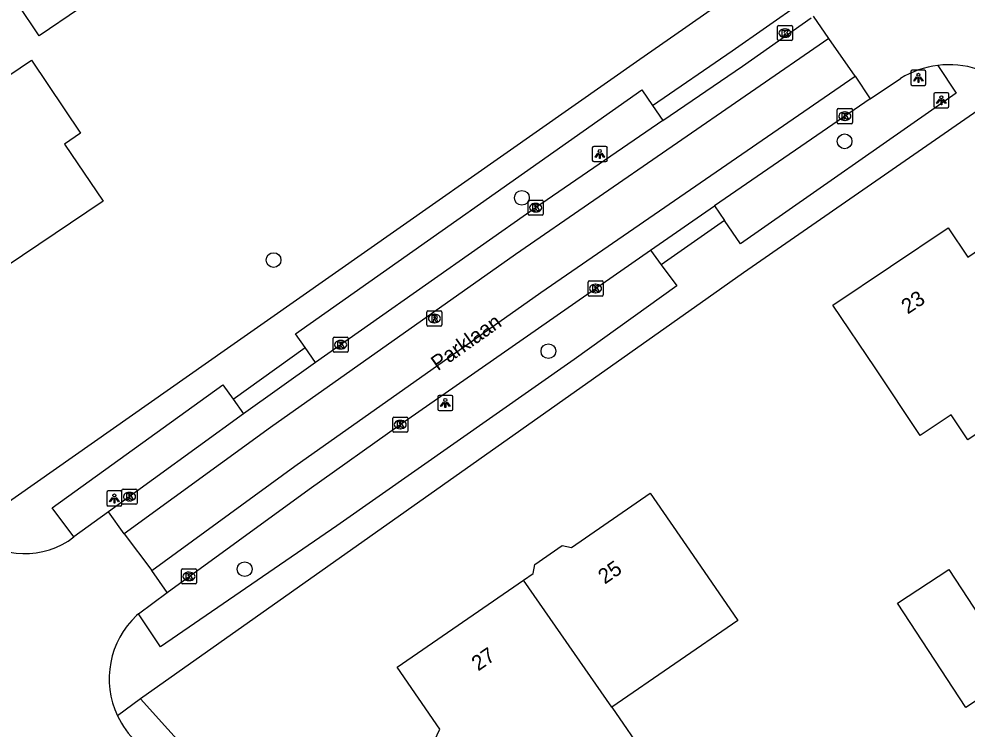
# Model space of a CAD drawing. Extents: x 161772 to 163123, y 383092 to 383917.
# Drawn here: x 162788.4 to 162851.1, y 383787.6 to 383834.6 of the extents above; entities that cross this region are included whole.
import ezdxf

# ---------------------------------------------------------------- set-up
doc = ezdxf.new("R2010")
doc.units = 0
for name, color, linetype in [('IMGEO_Boom', 7, 'Continuous'), ('IMGEO_Kolk', 7, 'Continuous'), ('IMGEO_Lichtpunt', 7, 'Continuous'), ('IMGEO_Openbare_ruimte_label', 7, 'Continuous'), ('IMGEO_Pand', 7, 'Continuous'), ('IMGEO_Pand_nummerreeks', 7, 'Continuous'), ('IMGEO_Rijbaan_lokaal_gesloten', 7, 'Continuous'), ('IMGEO_Rijbaan_lokaal_open', 7, 'Continuous'), ('IMGEO_Rioolput', 7, 'Continuous'), ('IMGEO_Voetpad_open', 7, 'Continuous')]:
    doc.layers.add(name, color=color, linetype=linetype)

msp = doc.modelspace()

# ---------------------------------------------------------------- linework, layer by layer
at = {"layer": 'IMGEO_Boom'}
for centre in [(162843.039, 383826.506), (162821.686, 383822.769), (162805.256, 383818.649), (162823.442, 383812.624), (162803.348, 383798.206)]:
    msp.add_circle(centre, 0.489, dxfattribs=at)
at = {"layer": 'IMGEO_Kolk'}
for p, q in [((162838.595, 383833.238), (162838.595, 383834.09)), ((162838.67, 383834.164), (162839.522, 383834.164)), ((162839.596, 383834.09), (162839.596, 383833.238)), ((162839.083, 383833.944), (162839.108, 383833.944)), ((162839.522, 383833.164), (162838.67, 383833.164)), ((162839.106, 383833.384), (162839.081, 383833.384)), ((162842.557, 383827.746), (162842.557, 383828.598)), ((162842.632, 383828.672), (162843.484, 383828.672)), ((162843.045, 383828.452), (162843.07, 383828.452)), ((162843.558, 383828.598), (162843.558, 383827.746)), ((162843.068, 383827.892), (162843.043, 383827.892)), ((162843.484, 383827.672), (162842.632, 383827.672)), ((162822.098, 383821.691), (162822.098, 383822.543)), ((162822.173, 383822.617), (162823.025, 383822.617)), ((162822.586, 383822.397), (162822.611, 383822.397)), ((162823.099, 383822.543), (162823.099, 383821.691)), ((162823.025, 383821.617), (162822.173, 383821.617)), ((162822.609, 383821.837), (162822.584, 383821.837)), ((162826.063, 383816.346), (162826.063, 383817.198)), ((162826.138, 383817.272), (162826.99, 383817.272)), ((162827.064, 383817.198), (162827.064, 383816.346)), ((162826.551, 383817.052), (162826.576, 383817.052)), ((162826.99, 383816.272), (162826.138, 383816.272)), ((162826.574, 383816.492), (162826.549, 383816.492)), ((162809.192, 383812.625), (162809.192, 383813.477)), ((162809.267, 383813.551), (162810.119, 383813.551)), ((162810.193, 383813.477), (162810.193, 383812.625)), ((162809.703, 383812.771), (162809.678, 383812.771)), ((162809.68, 383813.331), (162809.705, 383813.331)), ((162810.119, 383812.551), (162809.267, 383812.551)), ((162813.139, 383807.344), (162813.139, 383808.196)), ((162813.214, 383808.27), (162814.066, 383808.27)), ((162813.627, 383808.05), (162813.652, 383808.05)), ((162814.14, 383808.196), (162814.14, 383807.344)), ((162814.066, 383807.27), (162813.214, 383807.27)), ((162813.65, 383807.49), (162813.625, 383807.49)), ((162795.225, 383802.579), (162795.225, 383803.431)), ((162795.3, 383803.505), (162796.152, 383803.505)), ((162796.226, 383803.431), (162796.226, 383802.579)), ((162795.736, 383802.725), (162795.711, 383802.725)), ((162795.713, 383803.285), (162795.738, 383803.285)), ((162796.152, 383802.505), (162795.3, 383802.505)), ((162799.161, 383797.3), (162799.161, 383798.152)), ((162799.236, 383798.226), (162800.088, 383798.226)), ((162799.649, 383798.006), (162799.674, 383798.006)), ((162800.162, 383798.152), (162800.162, 383797.3)), ((162800.088, 383797.226), (162799.236, 383797.226)), ((162799.672, 383797.446), (162799.647, 383797.446))]:
    msp.add_line(p, q, dxfattribs=at)
for points in [[(162838.595, 383833.238), (162838.595, 383834.09)], [(162838.67, 383834.164), (162839.522, 383834.164)], [(162839.596, 383834.09), (162839.596, 383833.238)], [(162838.916, 383833.864), (162839.039, 383833.864), (162839.039, 383833.713), (162839.169, 383833.864), (162839.333, 383833.864), (162839.187, 383833.713), (162839.34, 383833.464), (162839.188, 383833.464), (162839.103, 383833.628), (162839.039, 383833.561), (162839.039, 383833.464), (162838.916, 383833.464), (162838.916, 383833.864)], [(162839.522, 383833.164), (162838.67, 383833.164)], [(162842.557, 383827.746), (162842.557, 383828.598)], [(162842.632, 383828.672), (162843.484, 383828.672)], [(162843.558, 383828.598), (162843.558, 383827.746)], [(162842.878, 383828.372), (162843.001, 383828.372), (162843.001, 383828.221), (162843.131, 383828.372), (162843.295, 383828.372), (162843.149, 383828.221), (162843.302, 383827.972), (162843.15, 383827.972), (162843.065, 383828.136), (162843.001, 383828.069), (162843.001, 383827.972), (162842.878, 383827.972), (162842.878, 383828.372)], [(162843.484, 383827.672), (162842.632, 383827.672)], [(162822.098, 383821.691), (162822.098, 383822.543)], [(162822.173, 383822.617), (162823.025, 383822.617)], [(162822.419, 383822.317), (162822.542, 383822.317), (162822.542, 383822.166), (162822.672, 383822.317), (162822.836, 383822.317), (162822.69, 383822.166), (162822.843, 383821.917), (162822.691, 383821.917), (162822.606, 383822.081), (162822.542, 383822.014), (162822.542, 383821.917), (162822.419, 383821.917), (162822.419, 383822.317)], [(162823.099, 383822.543), (162823.099, 383821.691)], [(162823.025, 383821.617), (162822.173, 383821.617)], [(162826.063, 383816.346), (162826.063, 383817.198)], [(162826.138, 383817.272), (162826.99, 383817.272)], [(162827.064, 383817.198), (162827.064, 383816.346)], [(162826.384, 383816.972), (162826.507, 383816.972), (162826.507, 383816.821), (162826.637, 383816.972), (162826.801, 383816.972), (162826.655, 383816.821), (162826.808, 383816.572), (162826.656, 383816.572), (162826.571, 383816.736), (162826.507, 383816.669), (162826.507, 383816.572), (162826.384, 383816.572), (162826.384, 383816.972)], [(162826.99, 383816.272), (162826.138, 383816.272)], [(162809.192, 383812.625), (162809.192, 383813.477)], [(162809.267, 383813.551), (162810.119, 383813.551)], [(162810.193, 383813.477), (162810.193, 383812.625)], [(162809.513, 383813.251), (162809.636, 383813.251), (162809.636, 383813.1), (162809.766, 383813.251), (162809.93, 383813.251), (162809.784, 383813.1), (162809.937, 383812.851), (162809.785, 383812.851), (162809.7, 383813.015), (162809.636, 383812.948), (162809.636, 383812.851), (162809.513, 383812.851), (162809.513, 383813.251)], [(162810.119, 383812.551), (162809.267, 383812.551)], [(162813.139, 383807.344), (162813.139, 383808.196)], [(162813.214, 383808.27), (162814.066, 383808.27)], [(162813.46, 383807.97), (162813.583, 383807.97), (162813.583, 383807.819), (162813.713, 383807.97), (162813.877, 383807.97), (162813.731, 383807.819), (162813.884, 383807.57), (162813.732, 383807.57), (162813.647, 383807.734), (162813.583, 383807.667), (162813.583, 383807.57), (162813.46, 383807.57), (162813.46, 383807.97)], [(162814.14, 383808.196), (162814.14, 383807.344)], [(162814.066, 383807.27), (162813.214, 383807.27)], [(162795.225, 383802.579), (162795.225, 383803.431)], [(162795.3, 383803.505), (162796.152, 383803.505)], [(162796.226, 383803.431), (162796.226, 383802.579)], [(162795.546, 383803.205), (162795.669, 383803.205), (162795.669, 383803.054), (162795.799, 383803.205), (162795.963, 383803.205), (162795.817, 383803.054), (162795.97, 383802.805), (162795.818, 383802.805), (162795.733, 383802.969), (162795.669, 383802.902), (162795.669, 383802.805), (162795.546, 383802.805), (162795.546, 383803.205)], [(162796.152, 383802.505), (162795.3, 383802.505)], [(162799.161, 383797.3), (162799.161, 383798.152)], [(162799.236, 383798.226), (162800.088, 383798.226)], [(162799.482, 383797.926), (162799.605, 383797.926), (162799.605, 383797.775), (162799.735, 383797.926), (162799.899, 383797.926), (162799.753, 383797.775), (162799.906, 383797.526), (162799.754, 383797.526), (162799.669, 383797.69), (162799.605, 383797.623), (162799.605, 383797.526), (162799.482, 383797.526), (162799.482, 383797.926)], [(162800.162, 383798.152), (162800.162, 383797.3)], [(162800.088, 383797.226), (162799.236, 383797.226)]]:
    msp.add_lwpolyline(points, dxfattribs=at)
for centre, start, end in [((162838.672, 383834.088), 91.55205, 178.44795), ((162838.672, 383834.088), 91.55205, 178.44795), ((162839.52, 383834.088), 1.55205, 88.44795), ((162839.52, 383834.088), 1.55205, 88.44795), ((162838.672, 383833.24), 181.55205, 268.44795), ((162838.672, 383833.24), 181.55205, 268.44795), ((162839.52, 383833.24), 271.55205, 358.44795), ((162839.52, 383833.24), 271.55205, 358.44795), ((162842.634, 383828.596), 91.55205, 178.44795), ((162842.634, 383828.596), 91.55205, 178.44795), ((162843.482, 383828.596), 1.55205, 88.44795), ((162843.482, 383828.596), 1.55205, 88.44795), ((162842.634, 383827.748), 181.55205, 268.44795), ((162842.634, 383827.748), 181.55205, 268.44795), ((162843.482, 383827.748), 271.55205, 358.44795), ((162843.482, 383827.748), 271.55205, 358.44795), ((162822.175, 383822.541), 91.55205, 178.44795), ((162822.175, 383822.541), 91.55205, 178.44795), ((162823.023, 383822.541), 1.55205, 88.44795), ((162823.023, 383822.541), 1.55205, 88.44795), ((162822.175, 383821.693), 181.55205, 268.44795), ((162822.175, 383821.693), 181.55205, 268.44795), ((162823.023, 383821.693), 271.55205, 358.44795), ((162823.023, 383821.693), 271.55205, 358.44795), ((162826.14, 383817.196), 91.55205, 178.44795), ((162826.14, 383817.196), 91.55205, 178.44795), ((162826.988, 383817.196), 1.55205, 88.44795), ((162826.988, 383817.196), 1.55205, 88.44795), ((162826.14, 383816.348), 181.55205, 268.44795), ((162826.14, 383816.348), 181.55205, 268.44795), ((162826.988, 383816.348), 271.55205, 358.44795), ((162826.988, 383816.348), 271.55205, 358.44795), ((162809.269, 383813.475), 91.55205, 178.44795), ((162809.269, 383813.475), 91.55205, 178.44795), ((162810.117, 383813.475), 1.55205, 88.44795), ((162810.117, 383813.475), 1.55205, 88.44795), ((162809.269, 383812.627), 181.55205, 268.44795), ((162809.269, 383812.627), 181.55205, 268.44795), ((162810.117, 383812.627), 271.55205, 358.44795), ((162810.117, 383812.627), 271.55205, 358.44795), ((162813.216, 383808.194), 91.55205, 178.44795), ((162813.216, 383808.194), 91.55205, 178.44795), ((162814.064, 383808.194), 1.55205, 88.44795), ((162814.064, 383808.194), 1.55205, 88.44795), ((162813.216, 383807.346), 181.55205, 268.44795), ((162813.216, 383807.346), 181.55205, 268.44795), ((162814.064, 383807.346), 271.55205, 358.44795), ((162814.064, 383807.346), 271.55205, 358.44795), ((162795.302, 383803.429), 91.55205, 178.44795), ((162795.302, 383803.429), 91.55205, 178.44795), ((162796.15, 383803.429), 1.55205, 88.44795), ((162796.15, 383803.429), 1.55205, 88.44795), ((162795.302, 383802.581), 181.55205, 268.44795), ((162795.302, 383802.581), 181.55205, 268.44795), ((162796.15, 383802.581), 271.55205, 358.44795), ((162796.15, 383802.581), 271.55205, 358.44795), ((162799.238, 383798.15), 91.55205, 178.44795), ((162799.238, 383798.15), 91.55205, 178.44795), ((162800.086, 383798.15), 1.55205, 88.44795), ((162800.086, 383798.15), 1.55205, 88.44795), ((162799.238, 383797.302), 181.55205, 268.44795), ((162799.238, 383797.302), 181.55205, 268.44795), ((162800.086, 383797.302), 271.55205, 358.44795), ((162800.086, 383797.302), 271.55205, 358.44795)]:
    msp.add_arc(centre, 0.0765, start, end, dxfattribs=at)
for centre, major_axis, ratio, start_param, end_param in [((162839.082, 383833.664), (-0.387, 0.002), 0.722429, 4.712389, 7.853982), ((162839.107, 383833.664), (-0.39, 0.002), 0.717154, 1.570796, 4.712389), ((162843.044, 383828.172), (-0.387, 0.002), 0.722429, 4.712389, 7.853982), ((162843.069, 383828.172), (-0.39, 0.002), 0.717154, 1.570796, 4.712389), ((162822.585, 383822.117), (-0.387, 0.002), 0.722429, 4.712389, 7.853982), ((162822.61, 383822.117), (-0.39, 0.002), 0.717154, 1.570796, 4.712389), ((162826.55, 383816.772), (-0.387, 0.002), 0.722429, 4.712389, 7.853982), ((162826.575, 383816.772), (-0.39, 0.002), 0.717154, 1.570796, 4.712389), ((162809.679, 383813.051), (-0.387, 0.002), 0.722429, 4.712389, 7.853982), ((162809.704, 383813.051), (-0.39, 0.002), 0.717154, 1.570796, 4.712389), ((162813.626, 383807.77), (-0.387, 0.002), 0.722429, 4.712389, 7.853982), ((162813.651, 383807.77), (-0.39, 0.002), 0.717154, 1.570796, 4.712389), ((162795.712, 383803.005), (-0.387, 0.002), 0.722429, 4.712389, 7.853982), ((162795.737, 383803.005), (-0.39, 0.002), 0.717154, 1.570796, 4.712389), ((162799.648, 383797.726), (-0.387, 0.002), 0.722429, 4.712389, 7.853982), ((162799.673, 383797.726), (-0.39, 0.002), 0.717154, 1.570796, 4.712389)]:
    msp.add_ellipse(centre, major_axis=major_axis, ratio=ratio, start_param=start_param, end_param=end_param, dxfattribs=at)
at = {"layer": 'IMGEO_Lichtpunt'}
for p, q in [((162847.427, 383831.108), (162847.427, 383830.301)), ((162847.427, 383831.108), (162847.427, 383830.301)), ((162848.329, 383831.203), (162847.521, 383831.203)), ((162848.329, 383831.203), (162847.521, 383831.203)), ((162848.423, 383830.301), (162848.423, 383831.108)), ((162848.423, 383830.301), (162848.423, 383831.108)), ((162847.521, 383830.207), (162848.329, 383830.207)), ((162847.521, 383830.207), (162848.329, 383830.207)), ((162849.847, 383829.723), (162849.039, 383829.723)), ((162849.847, 383829.723), (162849.039, 383829.723)), ((162848.945, 383829.628), (162848.945, 383828.821)), ((162848.945, 383829.628), (162848.945, 383828.821)), ((162849.941, 383828.821), (162849.941, 383829.628)), ((162849.941, 383828.821), (162849.941, 383829.628)), ((162849.039, 383828.727), (162849.847, 383828.727)), ((162849.039, 383828.727), (162849.847, 383828.727)), ((162826.345, 383826.066), (162826.345, 383825.259)), ((162826.345, 383826.066), (162826.345, 383825.259)), ((162827.247, 383826.161), (162826.439, 383826.161)), ((162827.247, 383826.161), (162826.439, 383826.161)), ((162827.341, 383825.259), (162827.341, 383826.066)), ((162827.341, 383825.259), (162827.341, 383826.066)), ((162826.439, 383825.165), (162827.247, 383825.165)), ((162826.439, 383825.165), (162827.247, 383825.165)), ((162817.023, 383809.692), (162816.215, 383809.692)), ((162817.023, 383809.692), (162816.215, 383809.692)), ((162816.121, 383809.597), (162816.121, 383808.79)), ((162816.121, 383809.597), (162816.121, 383808.79)), ((162817.117, 383808.79), (162817.117, 383809.597)), ((162817.117, 383808.79), (162817.117, 383809.597)), ((162816.215, 383808.696), (162817.023, 383808.696)), ((162816.215, 383808.696), (162817.023, 383808.696)), ((162795.125, 383803.38), (162794.317, 383803.38)), ((162795.125, 383803.38), (162794.317, 383803.38)), ((162794.223, 383803.285), (162794.223, 383802.478)), ((162794.223, 383803.285), (162794.223, 383802.478)), ((162795.219, 383802.478), (162795.219, 383803.285)), ((162795.219, 383802.478), (162795.219, 383803.285)), ((162794.317, 383802.384), (162795.125, 383802.384)), ((162794.317, 383802.384), (162795.125, 383802.384))]:
    msp.add_line(p, q, dxfattribs=at)
for points in [[(162847.801, 383830.772), (162847.84, 383830.744), (162847.652, 383830.482), (162847.614, 383830.509), (162847.801, 383830.772)], [(162847.903, 383830.724), (162847.95, 383830.724), (162847.95, 383830.402), (162847.903, 383830.402), (162847.903, 383830.724)], [(162848.013, 383830.744), (162848.051, 383830.771), (162848.238, 383830.509), (162848.199, 383830.481), (162848.013, 383830.744)], [(162849.319, 383829.292), (162849.358, 383829.264), (162849.17, 383829.002), (162849.132, 383829.029), (162849.319, 383829.292)], [(162849.421, 383829.244), (162849.468, 383829.244), (162849.468, 383828.922), (162849.421, 383828.922), (162849.421, 383829.244)], [(162849.531, 383829.264), (162849.569, 383829.291), (162849.756, 383829.029), (162849.717, 383829.001), (162849.531, 383829.264)], [(162826.719, 383825.73), (162826.758, 383825.702), (162826.57, 383825.44), (162826.532, 383825.467), (162826.719, 383825.73)], [(162826.821, 383825.682), (162826.868, 383825.682), (162826.868, 383825.36), (162826.821, 383825.36), (162826.821, 383825.682)], [(162826.931, 383825.702), (162826.969, 383825.729), (162827.156, 383825.467), (162827.117, 383825.439), (162826.931, 383825.702)], [(162816.495, 383809.261), (162816.534, 383809.233), (162816.346, 383808.971), (162816.308, 383808.998), (162816.495, 383809.261)], [(162816.597, 383809.213), (162816.644, 383809.213), (162816.644, 383808.891), (162816.597, 383808.891), (162816.597, 383809.213)], [(162816.707, 383809.233), (162816.745, 383809.26), (162816.932, 383808.998), (162816.893, 383808.97), (162816.707, 383809.233)], [(162794.597, 383802.949), (162794.636, 383802.921), (162794.448, 383802.659), (162794.41, 383802.686), (162794.597, 383802.949)], [(162794.699, 383802.901), (162794.746, 383802.901), (162794.746, 383802.579), (162794.699, 383802.579), (162794.699, 383802.901)], [(162794.809, 383802.921), (162794.847, 383802.948), (162795.034, 383802.686), (162794.995, 383802.658), (162794.809, 383802.921)]]:
    msp.add_lwpolyline(points, dxfattribs=at)
for centre in [(162847.926, 383830.906), (162849.444, 383829.426), (162826.844, 383825.864), (162816.62, 383809.395), (162794.722, 383803.083)]:
    msp.add_circle(centre, 0.0994, dxfattribs=at)
for centre, start, end in [((162847.521, 383831.108), 90, 180), ((162847.521, 383831.108), 90, 180), ((162848.329, 383831.108), 0, 90), ((162848.329, 383831.108), 0, 90), ((162847.521, 383830.301), 180, 270), ((162847.521, 383830.301), 180, 270), ((162848.329, 383830.301), 270, 0), ((162848.329, 383830.301), 270, 360), ((162849.039, 383829.628), 90, 180), ((162849.039, 383829.628), 90, 180), ((162849.847, 383829.628), 0, 90), ((162849.847, 383829.628), 0, 90), ((162849.039, 383828.821), 180, 270), ((162849.039, 383828.821), 180, 270), ((162849.847, 383828.821), 270, 0), ((162849.847, 383828.821), 270, 360), ((162826.439, 383826.066), 90, 180), ((162826.439, 383826.066), 90, 180), ((162827.247, 383826.066), 0, 90), ((162827.247, 383826.066), 0, 90), ((162826.439, 383825.259), 180, 270), ((162826.439, 383825.259), 180, 270), ((162827.247, 383825.259), 270, 0), ((162827.247, 383825.259), 270, 360), ((162816.215, 383809.597), 90, 180), ((162816.215, 383809.597), 90, 180), ((162817.023, 383809.597), 0, 90), ((162817.023, 383809.597), 0, 90), ((162816.215, 383808.79), 180, 270), ((162816.215, 383808.79), 180, 270), ((162817.023, 383808.79), 270, 0), ((162817.023, 383808.79), 270, 360), ((162794.317, 383803.285), 90, 180), ((162794.317, 383803.285), 90, 180), ((162795.125, 383803.285), 0, 90), ((162795.125, 383803.285), 0, 90), ((162794.317, 383802.478), 180, 270), ((162794.317, 383802.478), 180, 270), ((162795.125, 383802.478), 270, 0), ((162795.125, 383802.478), 270, 360)]:
    msp.add_arc(centre, 0.0946, start, end, dxfattribs=at)
at = {"layer": 'IMGEO_Pand'}
for points in [[(162784.071, 383836.34), (162784.129, 383836.254), (162789.389, 383839.793), (162789.629, 383839.436), (162792.42, 383835.287), (162789.748, 383833.489), (162788.357, 383835.554), (162785.768, 383833.812), (162787.749, 383830.866), (162789.234, 383831.865), (162792.483, 383827.036), (162791.429, 383826.327), (162793.974, 383822.543), (162784.366, 383816.078), (162781.075, 383820.969), (162783.642, 383822.694), (162782.19, 383824.855), (162778.873, 383829.784)], [(162860.947, 383796.826), (162856.704, 383803.154), (162858.03, 383804.044), (162854.653, 383809.082), (162851.196, 383806.764), (162850.084, 383808.424), (162848.047, 383807.058), (162845.056, 383811.519), (162842.272, 383815.672), (162849.888, 383820.778), (162851.185, 383818.844), (162852.518, 383819.738), (162857.538, 383812.249), (162858.565, 383812.938), (162866.195, 383801.558), (162865.335, 383800.981), (162865.609, 383800.568)], [(162821.792, 383797.481), (162822.433, 383797.922), (162822.544, 383798.522), (162824.345, 383799.761), (162824.98, 383799.643), (162830.186, 383803.224), (162833.019, 383799.104), (162835.976, 383794.805), (162827.635, 383789.069)], [(162846.54, 383795.952), (162849.94, 383798.181), (162854.458, 383791.288), (162851.058, 383789.059), (162846.54, 383795.952)], [(162827.635, 383789.069), (162829.907, 383785.765), (162831.174, 383783.946), (162829.605, 383782.866), (162828.31, 383784.748), (162825.416, 383782.757), (162823.181, 383786.006), (162819.239, 383783.294), (162818.621, 383784.192), (162817.423, 383784.098), (162815.747, 383786.535), (162816.262, 383787.616), (162813.432, 383791.731), (162821.792, 383797.481)], [(162827.635, 383789.069), (162821.792, 383797.481)]]:
    msp.add_lwpolyline(points, dxfattribs=at)
at = {"layer": 'IMGEO_Rijbaan_lokaal_gesloten'}
for points in [[(162841.998, 383833.315), (162840.98, 383834.793)], [(162831.005, 383827.875), (162836.276, 383831.487), (162840.824, 383834.683)], [(162841.998, 383833.315), (162821.267, 383819.01), (162805.051, 383807.568), (162795.38, 383800.544)], [(162797.191, 383798.124), (162806.662, 383805.027), (162822.947, 383816.506), (162843.739, 383830.814)], [(162843.739, 383830.814), (162844.726, 383829.32)], [(162844.726, 383829.32), (162834.43, 383822.231)], [(162831.005, 383827.875), (162822.599, 383822.117), (162808.027, 383811.881)], [(162830.197, 383819.302), (162834.43, 383822.231)], [(162798.206, 383796.668), (162807.608, 383803.501), (162813.64, 383807.77), (162830.197, 383819.302)], [(162808.027, 383811.881), (162803.268, 383808.47)], [(162803.268, 383808.47), (162794.336, 383801.999)], [(162795.38, 383800.544), (162794.336, 383801.999)], [(162798.206, 383796.668), (162797.191, 383798.124)]]:
    msp.add_lwpolyline(points, dxfattribs=at)
at = {"layer": 'IMGEO_Rijbaan_lokaal_open'}
for points in [[(162843.739, 383830.814), (162841.998, 383833.315)], [(162844.726, 383829.32), (162846.736, 383830.668)], [(162794.336, 383801.999), (162792.043, 383800.339)], [(162795.38, 383800.544), (162797.191, 383798.124)], [(162796.329, 383795.252), (162798.206, 383796.668)], [(162796.329, 383795.252), (162796.195, 383795.148)]]:
    msp.add_lwpolyline(points, dxfattribs=at)
for centre, radius, start, end in [((162849.965, 383825.335), 6.234, 48.42789, 96.90413), ((162849.961, 383825.344), 6.225, 96.87764, 121.20775), ((162788.823, 383804.471), 5.238, 228.60836, 307.92906), ((162800.146, 383790.953), 5.763, 133.27914, 205.21324), ((162800.151, 383790.956), 5.768, 205.22193, 226.61246)]:
    msp.add_arc(centre, radius, start, end, dxfattribs=at)
at = {"layer": 'IMGEO_Rioolput'}
for p, q in [((162815.474, 383815.286), (162816.326, 383815.286)), ((162815.399, 383814.36), (162815.399, 383815.212)), ((162815.887, 383815.066), (162815.912, 383815.066)), ((162816.4, 383815.212), (162816.4, 383814.36)), ((162816.326, 383814.286), (162815.474, 383814.286)), ((162815.91, 383814.506), (162815.885, 383814.506))]:
    msp.add_line(p, q, dxfattribs=at)
for points in [[(162815.474, 383815.286), (162816.326, 383815.286)], [(162815.399, 383814.36), (162815.399, 383815.212)], [(162815.988, 383814.984), (162815.736, 383814.986), (162815.736, 383814.586)], [(162815.736, 383814.586), (162815.86, 383814.586), (162815.86, 383814.748), (162815.871, 383814.748)], [(162815.914, 383814.905), (162815.86, 383814.905), (162815.86, 383814.824)], [(162815.86, 383814.824), (162815.912, 383814.824)], [(162815.918, 383814.719), (162815.989, 383814.586), (162816.129, 383814.586), (162816.064, 383814.712)], [(162816.4, 383815.212), (162816.4, 383814.36)], [(162816.326, 383814.286), (162815.474, 383814.286)]]:
    msp.add_lwpolyline(points, dxfattribs=at)
for centre, radius, start, end in [((162815.476, 383815.21), 0.0765, 91.55205, 178.44795), ((162815.476, 383815.21), 0.0765, 91.55205, 178.44795), ((162816.324, 383815.21), 0.0765, 1.55205, 88.44795), ((162816.324, 383815.21), 0.0765, 1.55205, 88.44795), ((162815.87, 383814.695), 0.0533, 26.02933, 88.69889), ((162815.896, 383815.013), 0.19, 274.7715, 282.96867), ((162815.92, 383814.809), 0.0964, 77.00612, 93.18647), ((162815.934, 383814.866), 0.0378, 276.66336, 79.67722), ((162815.987, 383814.874), 0.109, 350.36119, 89.41601), ((162815.985, 383814.874), 0.112, 277.58423, 350.98172), ((162815.969, 383814.659), 0.108, 29.51342, 73.79051), ((162815.476, 383814.362), 0.0765, 181.55205, 268.44795), ((162815.476, 383814.362), 0.0765, 181.55205, 268.44795), ((162816.324, 383814.362), 0.0765, 271.55205, 358.44795), ((162816.324, 383814.362), 0.0765, 271.55205, 358.44795)]:
    msp.add_arc(centre, radius, start, end, dxfattribs=at)
for centre, major_axis, ratio, start_param, end_param in [((162815.886, 383814.786), (-0.387, 0.002), 0.722429, 4.712389, 7.853982), ((162815.911, 383814.786), (-0.39, 0.002), 0.717154, 1.570796, 4.712389)]:
    msp.add_ellipse(centre, major_axis=major_axis, ratio=ratio, start_param=start_param, end_param=end_param, dxfattribs=at)
at = {"layer": 'IMGEO_Voetpad_open'}
for points in [[(162785.832, 383801.364), (162801.987, 383812.673), (162804.64, 383814.531), (162829.495, 383831.931), (162832.319, 383833.908), (162841.179, 383840.11), (162849.824, 383845.869), (162858.591, 383851.442), (162868.67, 383857.466), (162878.867, 383863.261), (162881.307, 383864.648), (162881.579, 383864.791), (162896.633, 383872.911), (162903.833, 383876.493), (162903.926, 383876.221), (162912.921, 383880.571), (162913.995, 383880.99)], [(162830.328, 383828.869), (162835.591, 383832.483), (162840.137, 383835.667)], [(162849.216, 383831.524), (162850.428, 383829.694), (162836.149, 383819.727), (162835.088, 383821.272)], [(162807.343, 383812.867), (162806.715, 383813.772), (162829.625, 383829.903), (162830.328, 383828.869)], [(162851.856, 383828.544), (162836.343, 383817.807), (162834.018, 383816.164), (162796.452, 383789.619)], [(162830.328, 383828.869), (162831.005, 383827.875)], [(162834.43, 383822.231), (162835.088, 383821.272)], [(162835.088, 383821.272), (162830.903, 383818.346)], [(162830.197, 383819.302), (162830.903, 383818.346)], [(162830.903, 383818.346), (162831.938, 383816.944), (162825.154, 383812.077), (162809.435, 383801.064), (162797.779, 383793.079), (162796.329, 383795.252)], [(162802.576, 383809.454), (162807.343, 383812.867)], [(162808.027, 383811.881), (162807.343, 383812.867)], [(162792.043, 383800.339), (162790.613, 383802.269), (162801.905, 383810.408), (162802.576, 383809.454)], [(162802.576, 383809.454), (162803.268, 383808.47)], [(162796.452, 383789.619), (162794.932, 383788.498)], [(162796.452, 383789.619), (162819.774, 383763.761), (162820.055, 383764.017), (162821.729, 383762.267), (162832.663, 383750), (162843.39, 383738.273), (162844.017, 383739.178)]]:
    msp.add_lwpolyline(points, dxfattribs=at)

# ---------------------------------------------------------------- texts
at = {"layer": 'IMGEO_Openbare_ruimte_label'}
msp.add_text('Parklaan', height=1, rotation=35.23136, dxfattribs=at).set_placement((162816.124, 383811.292))
at = {"layer": 'IMGEO_Pand_nummerreeks'}
for s, rotation, p in [('23', 33.83889, (162847.22, 383815.04)), ('25', 34.44956, (162827.171, 383797.178)), ('27', 34.45195, (162818.795, 383791.432))]:
    msp.add_text(s, height=1, rotation=rotation, dxfattribs=at).set_placement(p)

doc.saveas('drawing.dxf')
